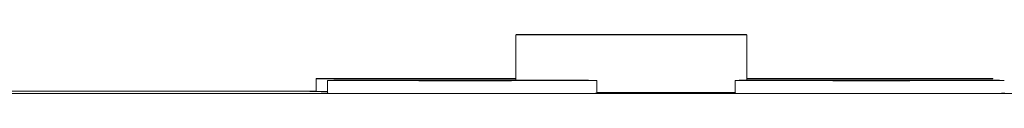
# Model space of a CAD drawing. Extents: x 0 to 59450, y 0 to 42050.
# Tile 301 of 304: x 51753.75 to 51830.56, y 38032.95 to 38037.56. Entities that reach past the tile are written whole.
import ezdxf

# ---------------------------------------------------------------- set-up
doc = ezdxf.new("R2010")
doc.units = 0
doc.header["$LTSCALE"] = 20
doc.header["$MEASUREMENT"] = 0
doc.layers.get('0').update_dxf_attribs({"linetype": 'CONTINUOUS'})

msp = doc.modelspace()

# ---------------------------------------------------------------- linework, layer by layer
at = {"color": 3, "linetype": 'Continuous', "lineweight": 13}
for p, q in [((51792.468, 38037.542), (51792.468, 38033.993)), ((51792.469, 38037.542), (51792.493, 38037.543)), ((51793.267, 38037.534), (51792.967, 38037.536)), ((51793.624, 38037.533), (51793.267, 38037.534)), ((51793.58, 38037.55), (51794.017, 38037.552)), ((51794.065, 38037.531), (51793.624, 38037.533)), ((51794.017, 38037.552), (51794.528, 38037.553)), ((51794.583, 38037.53), (51794.065, 38037.531)), ((51794.528, 38037.553), (51795.113, 38037.555)), ((51795.173, 38037.529), (51794.583, 38037.53)), ((51795.113, 38037.555), (51795.765, 38037.556)), ((51795.828, 38037.527), (51795.173, 38037.529)), ((51795.765, 38037.556), (51796.477, 38037.557)), ((51796.545, 38037.526), (51795.828, 38037.527)), ((51796.477, 38037.557), (51797.239, 38037.558)), ((51797.31, 38037.525), (51796.545, 38037.526)), ((51797.239, 38037.558), (51798.04, 38037.558)), ((51798.116, 38037.525), (51797.31, 38037.525)), ((51798.04, 38037.558), (51798.869, 38037.559)), ((51798.949, 38037.524), (51798.116, 38037.525)), ((51798.869, 38037.559), (51799.712, 38037.559)), ((51799.796, 38037.524), (51798.949, 38037.524)), ((51799.712, 38037.559), (51800.557, 38037.56)), ((51800.645, 38037.523), (51799.796, 38037.524)), ((51800.557, 38037.56), (51801.393, 38037.56)), ((51801.485, 38037.523), (51800.645, 38037.523)), ((51801.393, 38037.56), (51802.21, 38037.56)), ((51802.305, 38037.523), (51801.485, 38037.523)), ((51802.21, 38037.56), (51802.996, 38037.559)), ((51803.095, 38037.523), (51802.305, 38037.523)), ((51802.996, 38037.559), (51803.748, 38037.559)), ((51803.849, 38037.524), (51803.095, 38037.523)), ((51803.748, 38037.559), (51804.459, 38037.559)), ((51804.562, 38037.524), (51803.849, 38037.524)), ((51804.459, 38037.559), (51805.122, 38037.558)), ((51805.227, 38037.525), (51804.562, 38037.524)), ((51805.122, 38037.558), (51805.736, 38037.557)), ((51805.839, 38037.525), (51805.227, 38037.525)), ((51805.736, 38037.557), (51806.321, 38037.557)), ((51806.419, 38037.526), (51805.839, 38037.525)), ((51806.321, 38037.557), (51806.897, 38037.556)), ((51806.987, 38037.527), (51806.419, 38037.526)), ((51806.897, 38037.556), (51807.462, 38037.555)), ((51807.541, 38037.528), (51806.987, 38037.527)), ((51807.462, 38037.555), (51808.005, 38037.554)), ((51808.075, 38037.529), (51807.541, 38037.528)), ((51808.005, 38037.554), (51808.518, 38037.553)), ((51808.579, 38037.53), (51808.075, 38037.529)), ((51808.518, 38037.553), (51808.991, 38037.551)), ((51809.042, 38037.531), (51808.579, 38037.53)), ((51808.991, 38037.551), (51809.414, 38037.55)), ((51809.456, 38037.533), (51809.042, 38037.531)), ((51809.414, 38037.55), (51809.776, 38037.548)), ((51809.776, 38037.548), (51810.07, 38037.547)), ((51810.468, 38033.983), (51810.468, 38037.541)), ((51776.872, 38034.11), (51776.872, 38033.103)), ((51777.421, 38034.103), (51777.227, 38034.104)), ((51777.655, 38034.102), (51777.421, 38034.103)), ((51777.651, 38034.118), (51777.917, 38034.119)), ((51777.923, 38034.1), (51777.655, 38034.102)), ((51777.917, 38034.119), (51778.217, 38034.12)), ((51778.225, 38034.099), (51777.923, 38034.1)), ((51778.217, 38034.12), (51778.544, 38034.121)), ((51778.556, 38034.098), (51778.225, 38034.099)), ((51778.544, 38034.121), (51778.898, 38034.122)), ((51778.914, 38034.097), (51778.556, 38034.098)), ((51778.898, 38034.122), (51779.274, 38034.123)), ((51779.294, 38034.096), (51778.914, 38034.097)), ((51779.274, 38034.123), (51779.669, 38034.124)), ((51779.694, 38034.095), (51779.294, 38034.096)), ((51779.669, 38034.124), (51780.079, 38034.125)), ((51780.11, 38034.094), (51779.694, 38034.095)), ((51780.079, 38034.125), (51780.501, 38034.126)), ((51780.538, 38034.093), (51780.11, 38034.094)), ((51780.501, 38034.126), (51780.933, 38034.126)), ((51780.976, 38034.093), (51780.538, 38034.093)), ((51780.933, 38034.126), (51781.37, 38034.127)), ((51781.421, 38034.092), (51780.976, 38034.093)), ((51781.37, 38034.127), (51781.813, 38034.128)), ((51781.869, 38034.091), (51781.421, 38034.092)), ((51781.836, 38034.105), (51781.673, 38034.106)), ((51781.813, 38034.128), (51782.263, 38034.128)), ((51782.03, 38034.104), (51781.836, 38034.105)), ((51782.321, 38034.091), (51781.869, 38034.091)), ((51782.251, 38034.103), (51782.03, 38034.104)), ((51782.031, 38034.115), (51782.25, 38034.116)), ((51782.25, 38034.116), (51782.493, 38034.117)), ((51782.496, 38034.102), (51782.251, 38034.103)), ((51782.263, 38034.128), (51782.731, 38034.129)), ((51782.787, 38034.09), (51782.321, 38034.091)), ((51782.493, 38034.117), (51782.755, 38034.117)), ((51782.761, 38034.102), (51782.496, 38034.102)), ((51782.731, 38034.129), (51783.226, 38034.129)), ((51782.755, 38034.117), (51783.033, 38034.118)), ((51783.043, 38034.101), (51782.761, 38034.102)), ((51783.278, 38034.09), (51782.787, 38034.09)), ((51783.033, 38034.118), (51783.324, 38034.118)), ((51783.337, 38034.1), (51783.043, 38034.101)), ((51783.226, 38034.129), (51783.747, 38034.13)), ((51783.795, 38034.089), (51783.278, 38034.09)), ((51783.324, 38034.118), (51783.625, 38034.119)), ((51783.642, 38034.1), (51783.337, 38034.1)), ((51783.625, 38034.119), (51783.93, 38034.119)), ((51783.952, 38034.099), (51783.642, 38034.1)), ((51783.747, 38034.13), (51784.292, 38034.13)), ((51784.335, 38034.089), (51783.795, 38034.089)), ((51783.93, 38034.119), (51784.239, 38034.12)), ((51784.264, 38034.099), (51783.952, 38034.099)), ((51784.239, 38034.12), (51784.558, 38034.12)), ((51784.584, 38034.099), (51784.264, 38034.099)), ((51784.292, 38034.13), (51784.859, 38034.13)), ((51784.897, 38034.089), (51784.335, 38034.089)), ((51784.558, 38034.12), (51784.897, 38034.121)), ((51784.921, 38034.098), (51784.584, 38034.099)), ((51784.859, 38034.13), (51785.448, 38034.13)), ((51784.897, 38034.121), (51785.257, 38034.121)), ((51785.48, 38034.088), (51784.897, 38034.089)), ((51785.276, 38034.098), (51784.921, 38034.098)), ((51785.257, 38034.121), (51785.638, 38034.121)), ((51785.654, 38034.098), (51785.276, 38034.098)), ((51785.448, 38034.13), (51786.053, 38034.131)), ((51786.082, 38034.088), (51785.48, 38034.088)), ((51785.638, 38034.121), (51786.038, 38034.121)), ((51786.05, 38034.097), (51785.654, 38034.098)), ((51786.038, 38034.121), (51786.456, 38034.121)), ((51786.464, 38034.097), (51786.05, 38034.097)), ((51786.053, 38034.131), (51786.672, 38034.131)), ((51786.701, 38034.088), (51786.082, 38034.088)), ((51786.456, 38034.121), (51786.888, 38034.122)), ((51786.893, 38034.097), (51786.464, 38034.097)), ((51786.672, 38034.131), (51787.314, 38034.131)), ((51787.333, 38034.088), (51786.701, 38034.088)), ((51786.888, 38034.122), (51787.334, 38034.122)), ((51787.335, 38034.097), (51786.893, 38034.097)), ((51787.314, 38034.131), (51787.982, 38034.131)), ((51787.977, 38034.088), (51787.333, 38034.088)), ((51787.334, 38034.122), (51787.788, 38034.122)), ((51787.787, 38034.097), (51787.335, 38034.097)), ((51788.244, 38034.097), (51787.787, 38034.097)), ((51787.788, 38034.122), (51788.248, 38034.121)), ((51788.628, 38034.088), (51787.977, 38034.088)), ((51787.982, 38034.131), (51788.617, 38034.131)), ((51788.703, 38034.097), (51788.244, 38034.097)), ((51788.248, 38034.121), (51788.709, 38034.121)), ((51788.617, 38034.131), (51789.198, 38034.13)), ((51789.283, 38034.088), (51788.628, 38034.088)), ((51789.159, 38034.098), (51788.703, 38034.097)), ((51788.709, 38034.121), (51789.164, 38034.121)), ((51789.608, 38034.098), (51789.159, 38034.098)), ((51789.164, 38034.121), (51789.617, 38034.121)), ((51789.198, 38034.13), (51789.932, 38034.13)), ((51789.937, 38034.089), (51789.283, 38034.088)), ((51790.046, 38034.098), (51789.608, 38034.098)), ((51789.617, 38034.121), (51790.064, 38034.12)), ((51789.932, 38034.13), (51791.037, 38034.129)), ((51790.588, 38034.089), (51789.937, 38034.089)), ((51790.468, 38034.099), (51790.046, 38034.098)), ((51790.064, 38034.12), (51790.477, 38034.12)), ((51790.87, 38034.099), (51790.468, 38034.099)), ((51790.477, 38034.12), (51790.845, 38034.119)), ((51791.229, 38034.089), (51790.588, 38034.089)), ((51790.845, 38034.119), (51791.255, 38034.119)), ((51791.249, 38034.1), (51790.87, 38034.099)), ((51791.037, 38034.129), (51792.468, 38034.128)), ((51791.855, 38034.09), (51791.229, 38034.089)), ((51791.6, 38034.101), (51791.249, 38034.1)), ((51791.255, 38034.119), (51791.803, 38034.117)), ((51791.921, 38034.101), (51791.6, 38034.101)), ((51791.803, 38034.117), (51792.468, 38034.116)), ((51792.468, 38034.091), (51791.855, 38034.09)), ((51792.211, 38034.102), (51791.921, 38034.101)), ((51792.468, 38034.103), (51792.211, 38034.102)), ((51810.468, 38034.122), (51810.782, 38034.122)), ((51811.229, 38034.096), (51810.468, 38034.098)), ((51810.782, 38034.122), (51811.109, 38034.123)), ((51811.109, 38034.123), (51811.452, 38034.124)), ((51811.826, 38034.094), (51811.229, 38034.096)), ((51811.452, 38034.124), (51811.806, 38034.125)), ((51811.806, 38034.125), (51812.169, 38034.125)), ((51812.236, 38034.093), (51811.826, 38034.094)), ((51812.169, 38034.125), (51812.541, 38034.126)), ((51812.574, 38034.093), (51812.236, 38034.093)), ((51812.541, 38034.126), (51812.918, 38034.127)), ((51812.948, 38034.092), (51812.574, 38034.093)), ((51812.918, 38034.127), (51813.299, 38034.127)), ((51813.346, 38034.092), (51812.948, 38034.092)), ((51813.169, 38034.109), (51813.183, 38034.11)), ((51813.299, 38034.127), (51813.68, 38034.128)), ((51813.737, 38034.091), (51813.346, 38034.092)), ((51813.546, 38034.105), (51813.414, 38034.106)), ((51813.693, 38034.104), (51813.546, 38034.105)), ((51813.661, 38034.114), (51813.828, 38034.115)), ((51813.68, 38034.128), (51814.071, 38034.128)), ((51813.865, 38034.104), (51813.693, 38034.104)), ((51814.129, 38034.091), (51813.737, 38034.091)), ((51813.828, 38034.115), (51814.016, 38034.116)), ((51814.058, 38034.103), (51813.865, 38034.104)), ((51814.016, 38034.116), (51814.221, 38034.116)), ((51814.268, 38034.102), (51814.058, 38034.103)), ((51814.071, 38034.128), (51814.478, 38034.129)), ((51814.535, 38034.09), (51814.129, 38034.091)), ((51814.221, 38034.116), (51814.44, 38034.117)), ((51814.493, 38034.102), (51814.268, 38034.102)), ((51814.44, 38034.117), (51814.673, 38034.117)), ((51814.478, 38034.129), (51814.903, 38034.129)), ((51814.73, 38034.101), (51814.493, 38034.102)), ((51814.958, 38034.09), (51814.535, 38034.09)), ((51814.673, 38034.117), (51814.917, 38034.118)), ((51814.979, 38034.101), (51814.73, 38034.101)), ((51814.903, 38034.129), (51815.348, 38034.129)), ((51814.917, 38034.118), (51815.169, 38034.119)), ((51815.401, 38034.09), (51814.958, 38034.09)), ((51815.235, 38034.1), (51814.979, 38034.101)), ((51815.169, 38034.119), (51815.427, 38034.119)), ((51815.498, 38034.1), (51815.235, 38034.1)), ((51815.348, 38034.129), (51815.811, 38034.13)), ((51815.862, 38034.089), (51815.401, 38034.09)), ((51815.427, 38034.119), (51815.69, 38034.119)), ((51815.765, 38034.099), (51815.498, 38034.1)), ((51815.69, 38034.119), (51815.956, 38034.12)), ((51816.035, 38034.099), (51815.765, 38034.099)), ((51815.811, 38034.13), (51816.291, 38034.13)), ((51816.34, 38034.089), (51815.862, 38034.089)), ((51815.956, 38034.12), (51816.227, 38034.12)), ((51816.307, 38034.099), (51816.035, 38034.099)), ((51816.227, 38034.12), (51816.507, 38034.12)), ((51816.291, 38034.13), (51816.787, 38034.13)), ((51816.589, 38034.098), (51816.307, 38034.099)), ((51816.835, 38034.089), (51816.34, 38034.089)), ((51816.507, 38034.12), (51816.805, 38034.121)), ((51816.887, 38034.098), (51816.589, 38034.098)), ((51816.787, 38034.13), (51817.3, 38034.13)), ((51816.805, 38034.121), (51817.12, 38034.121)), ((51817.345, 38034.088), (51816.835, 38034.089)), ((51817.201, 38034.098), (51816.887, 38034.098)), ((51817.12, 38034.121), (51817.449, 38034.121)), ((51817.529, 38034.098), (51817.201, 38034.098)), ((51817.3, 38034.13), (51817.826, 38034.131)), ((51817.869, 38034.088), (51817.345, 38034.088)), ((51817.449, 38034.121), (51817.792, 38034.121)), ((51817.871, 38034.097), (51817.529, 38034.098)), ((51817.792, 38034.121), (51818.149, 38034.121)), ((51817.826, 38034.131), (51818.364, 38034.131)), ((51818.407, 38034.088), (51817.869, 38034.088)), ((51818.227, 38034.097), (51817.871, 38034.097)), ((51818.149, 38034.121), (51818.517, 38034.121)), ((51818.593, 38034.097), (51818.227, 38034.097)), ((51818.364, 38034.131), (51818.914, 38034.131)), ((51818.955, 38034.088), (51818.407, 38034.088)), ((51818.517, 38034.121), (51818.895, 38034.121)), ((51818.969, 38034.097), (51818.593, 38034.097)), ((51818.895, 38034.121), (51819.281, 38034.121)), ((51818.914, 38034.131), (51819.472, 38034.131)), ((51819.512, 38034.088), (51818.955, 38034.088)), ((51819.354, 38034.097), (51818.969, 38034.097)), ((51819.281, 38034.121), (51819.673, 38034.121)), ((51819.743, 38034.097), (51819.354, 38034.097)), ((51819.472, 38034.131), (51820.036, 38034.131)), ((51820.075, 38034.088), (51819.512, 38034.088)), ((51819.673, 38034.121), (51820.068, 38034.121)), ((51820.137, 38034.097), (51819.743, 38034.097)), ((51820.036, 38034.131), (51820.605, 38034.131)), ((51820.068, 38034.121), (51820.465, 38034.121)), ((51820.643, 38034.088), (51820.075, 38034.088)), ((51820.53, 38034.097), (51820.137, 38034.097)), ((51820.465, 38034.121), (51820.859, 38034.121)), ((51820.922, 38034.098), (51820.53, 38034.097)), ((51820.605, 38034.131), (51821.175, 38034.13)), ((51821.213, 38034.088), (51820.643, 38034.088)), ((51820.859, 38034.121), (51821.248, 38034.121)), ((51821.309, 38034.098), (51820.922, 38034.098)), ((51821.175, 38034.13), (51821.745, 38034.13)), ((51821.782, 38034.089), (51821.213, 38034.088)), ((51821.248, 38034.121), (51821.63, 38034.12)), ((51821.688, 38034.098), (51821.309, 38034.098)), ((51821.63, 38034.12), (51822.001, 38034.12)), ((51822.056, 38034.098), (51821.688, 38034.098)), ((51821.745, 38034.13), (51822.31, 38034.13)), ((51822.347, 38034.089), (51821.782, 38034.089)), ((51822.001, 38034.12), (51822.359, 38034.119)), ((51822.412, 38034.099), (51822.056, 38034.098)), ((51822.31, 38034.13), (51822.869, 38034.129)), ((51822.906, 38034.089), (51822.347, 38034.089)), ((51822.359, 38034.119), (51822.701, 38034.119)), ((51822.751, 38034.099), (51822.412, 38034.099)), ((51822.701, 38034.119), (51823.026, 38034.118)), ((51823.073, 38034.1), (51822.751, 38034.099)), ((51822.869, 38034.129), (51823.418, 38034.129)), ((51823.456, 38034.09), (51822.906, 38034.089)), ((51823.026, 38034.118), (51823.329, 38034.118)), ((51823.374, 38034.1), (51823.073, 38034.1)), ((51823.329, 38034.118), (51823.612, 38034.117)), ((51823.654, 38034.101), (51823.374, 38034.1)), ((51823.418, 38034.129), (51823.955, 38034.128)), ((51823.994, 38034.09), (51823.456, 38034.09)), ((51823.612, 38034.117), (51823.871, 38034.116)), ((51823.91, 38034.101), (51823.654, 38034.101)), ((51823.871, 38034.116), (51824.107, 38034.116)), ((51824.143, 38034.102), (51823.91, 38034.101)), ((51823.955, 38034.128), (51824.477, 38034.128)), ((51824.517, 38034.091), (51823.994, 38034.09)), ((51824.107, 38034.116), (51824.317, 38034.115)), ((51824.35, 38034.103), (51824.143, 38034.102)), ((51824.317, 38034.115), (51824.504, 38034.114)), ((51824.533, 38034.103), (51824.35, 38034.103)), ((51824.477, 38034.128), (51824.982, 38034.127)), ((51824.504, 38034.114), (51824.666, 38034.114)), ((51825.022, 38034.092), (51824.517, 38034.091)), ((51824.691, 38034.104), (51824.533, 38034.103)), ((51824.666, 38034.114), (51824.802, 38034.113)), ((51824.802, 38034.113), (51824.913, 38034.112)), ((51824.982, 38034.127), (51825.468, 38034.126)), ((51825.509, 38034.092), (51825.022, 38034.092)), ((51825.168, 38034.109), (51825.16, 38034.108)), ((51825.468, 38034.126), (51825.931, 38034.126)), ((51825.973, 38034.093), (51825.509, 38034.092)), ((51825.931, 38034.126), (51826.371, 38034.125)), ((51826.413, 38034.094), (51825.973, 38034.093)), ((51826.371, 38034.125), (51826.785, 38034.124)), ((51826.827, 38034.095), (51826.413, 38034.094)), ((51826.785, 38034.124), (51827.172, 38034.123)), ((51827.215, 38034.096), (51826.827, 38034.095)), ((51827.172, 38034.123), (51827.531, 38034.122)), ((51827.574, 38034.097), (51827.215, 38034.096)), ((51827.531, 38034.122), (51827.863, 38034.121)), ((51827.905, 38034.098), (51827.574, 38034.097)), ((51827.863, 38034.121), (51828.164, 38034.12)), ((51828.205, 38034.099), (51827.905, 38034.098)), ((51828.164, 38034.12), (51828.437, 38034.119)), ((51828.477, 38034.1), (51828.205, 38034.099)), ((51828.437, 38034.119), (51828.68, 38034.118)), ((51828.718, 38034.101), (51828.477, 38034.1)), ((51828.68, 38034.118), (51828.895, 38034.117)), ((51828.93, 38034.102), (51828.718, 38034.101)), ((51828.895, 38034.117), (51829.081, 38034.116)), ((51829.113, 38034.103), (51828.93, 38034.102)), ((51829.081, 38034.116), (51829.239, 38034.116)), ((51829.239, 38034.116), (51829.367, 38034.115)), ((51829.669, 38034.11), (51829.659, 38034.109)), ((51777.767, 38033.973), (51777.793, 38033.975)), ((51777.767, 38033.974), (51777.767, 38032.967)), ((51778.434, 38033.966), (51778.201, 38033.968)), ((51778.693, 38033.965), (51778.434, 38033.966)), ((51778.628, 38033.982), (51778.922, 38033.983)), ((51778.997, 38033.964), (51778.693, 38033.965)), ((51778.922, 38033.983), (51779.249, 38033.985)), ((51779.338, 38033.962), (51778.997, 38033.964)), ((51779.249, 38033.985), (51779.608, 38033.986)), ((51779.709, 38033.961), (51779.338, 38033.962)), ((51779.608, 38033.986), (51779.992, 38033.987)), ((51780.105, 38033.96), (51779.709, 38033.961)), ((51779.992, 38033.987), (51780.4, 38033.988)), ((51780.524, 38033.959), (51780.105, 38033.96)), ((51780.4, 38033.988), (51780.826, 38033.989)), ((51780.962, 38033.958), (51780.524, 38033.959)), ((51780.826, 38033.989), (51781.267, 38033.99)), ((51781.414, 38033.958), (51780.962, 38033.958)), ((51781.267, 38033.99), (51781.72, 38033.99)), ((51781.877, 38033.957), (51781.414, 38033.958)), ((51781.72, 38033.99), (51782.179, 38033.991)), ((51782.347, 38033.956), (51781.877, 38033.957)), ((51782.179, 38033.991), (51782.645, 38033.992)), ((51782.268, 38033.974), (51782.283, 38033.975)), ((51782.822, 38033.955), (51782.347, 38033.956)), ((51782.645, 38033.97), (51782.513, 38033.971)), ((51782.645, 38033.992), (51783.118, 38033.992)), ((51782.792, 38033.969), (51782.645, 38033.97)), ((51782.759, 38033.979), (51782.927, 38033.98)), ((51782.963, 38033.968), (51782.792, 38033.969)), ((51783.302, 38033.955), (51782.822, 38033.955)), ((51782.927, 38033.98), (51783.114, 38033.98)), ((51783.157, 38033.968), (51782.963, 38033.968)), ((51783.114, 38033.98), (51783.319, 38033.981)), ((51783.118, 38033.992), (51783.609, 38033.993)), ((51783.367, 38033.967), (51783.157, 38033.968)), ((51783.799, 38033.954), (51783.302, 38033.955)), ((51783.319, 38033.981), (51783.539, 38033.981)), ((51783.591, 38033.966), (51783.367, 38033.967)), ((51783.539, 38033.981), (51783.772, 38033.982)), ((51783.829, 38033.966), (51783.591, 38033.966)), ((51783.609, 38033.993), (51784.131, 38033.993)), ((51783.772, 38033.982), (51784.015, 38033.982)), ((51784.326, 38033.954), (51783.799, 38033.954)), ((51784.077, 38033.965), (51783.829, 38033.966)), ((51784.015, 38033.982), (51784.267, 38033.983)), ((51784.334, 38033.965), (51784.077, 38033.965)), ((51784.131, 38033.993), (51784.681, 38033.994)), ((51784.267, 38033.983), (51784.526, 38033.983)), ((51784.881, 38033.953), (51784.326, 38033.954)), ((51784.596, 38033.964), (51784.334, 38033.965)), ((51784.526, 38033.983), (51784.788, 38033.984)), ((51784.864, 38033.964), (51784.596, 38033.964)), ((51784.681, 38033.994), (51785.257, 38033.994)), ((51784.788, 38033.984), (51785.054, 38033.984)), ((51785.133, 38033.963), (51784.864, 38033.964)), ((51785.462, 38033.953), (51784.881, 38033.953)), ((51785.054, 38033.984), (51785.325, 38033.984)), ((51785.406, 38033.963), (51785.133, 38033.963)), ((51785.257, 38033.994), (51785.858, 38033.994)), ((51785.325, 38033.984), (51785.605, 38033.985)), ((51785.687, 38033.963), (51785.406, 38033.963)), ((51786.066, 38033.953), (51785.462, 38033.953)), ((51785.605, 38033.985), (51785.904, 38033.985)), ((51785.985, 38033.962), (51785.687, 38033.963)), ((51785.858, 38033.994), (51786.482, 38033.995)), ((51785.904, 38033.985), (51786.218, 38033.985)), ((51786.299, 38033.962), (51785.985, 38033.962)), ((51786.693, 38033.952), (51786.066, 38033.953)), ((51786.218, 38033.985), (51786.547, 38033.985)), ((51786.628, 38033.962), (51786.299, 38033.962)), ((51786.482, 38033.995), (51787.126, 38033.995)), ((51786.547, 38033.985), (51786.89, 38033.986)), ((51786.97, 38033.962), (51786.628, 38033.962)), ((51787.34, 38033.952), (51786.693, 38033.952)), ((51786.89, 38033.986), (51787.247, 38033.986)), ((51787.325, 38033.962), (51786.97, 38033.962)), ((51787.126, 38033.995), (51787.788, 38033.995)), ((51787.247, 38033.986), (51787.615, 38033.986)), ((51787.691, 38033.962), (51787.325, 38033.962)), ((51788.004, 38033.952), (51787.34, 38033.952)), ((51787.615, 38033.986), (51787.993, 38033.986)), ((51788.068, 38033.961), (51787.691, 38033.962)), ((51787.788, 38033.995), (51788.463, 38033.995)), ((51787.993, 38033.986), (51788.379, 38033.986)), ((51788.681, 38033.952), (51788.004, 38033.952)), ((51788.452, 38033.961), (51788.068, 38033.961)), ((51788.379, 38033.986), (51788.771, 38033.986)), ((51788.842, 38033.962), (51788.452, 38033.961)), ((51788.463, 38033.995), (51789.149, 38033.995)), ((51789.368, 38033.952), (51788.681, 38033.952)), ((51788.771, 38033.986), (51789.167, 38033.986)), ((51789.235, 38033.962), (51788.842, 38033.962)), ((51789.149, 38033.995), (51789.841, 38033.995)), ((51789.167, 38033.986), (51789.563, 38033.986)), ((51789.629, 38033.962), (51789.235, 38033.962)), ((51790.06, 38033.952), (51789.368, 38033.952)), ((51789.563, 38033.986), (51789.957, 38033.985)), ((51790.021, 38033.962), (51789.629, 38033.962)), ((51789.841, 38033.995), (51790.535, 38033.994)), ((51789.957, 38033.985), (51790.347, 38033.985)), ((51790.407, 38033.962), (51790.021, 38033.962)), ((51790.753, 38033.953), (51790.06, 38033.952)), ((51790.347, 38033.985), (51790.729, 38033.985)), ((51790.787, 38033.963), (51790.407, 38033.962)), ((51790.535, 38033.994), (51791.225, 38033.994)), ((51790.729, 38033.985), (51791.1, 38033.985)), ((51791.441, 38033.953), (51790.753, 38033.953)), ((51791.155, 38033.963), (51790.787, 38033.963)), ((51791.1, 38033.985), (51791.458, 38033.984)), ((51791.511, 38033.964), (51791.155, 38033.963)), ((51791.225, 38033.994), (51791.906, 38033.993)), ((51792.12, 38033.953), (51791.441, 38033.953)), ((51791.458, 38033.984), (51791.8, 38033.984)), ((51791.85, 38033.964), (51791.511, 38033.964)), ((51791.8, 38033.984), (51792.124, 38033.983)), ((51792.172, 38033.965), (51791.85, 38033.964)), ((51791.906, 38033.993), (51792.574, 38033.993)), ((51792.784, 38033.954), (51792.12, 38033.953)), ((51792.124, 38033.983), (51792.428, 38033.983)), ((51792.473, 38033.965), (51792.172, 38033.965)), ((51792.428, 38033.983), (51792.711, 38033.982)), ((51792.753, 38033.966), (51792.473, 38033.965)), ((51792.574, 38033.993), (51793.224, 38033.992)), ((51792.711, 38033.982), (51792.97, 38033.981)), ((51793.009, 38033.966), (51792.753, 38033.966)), ((51793.429, 38033.955), (51792.784, 38033.954)), ((51792.97, 38033.981), (51793.206, 38033.981)), ((51793.242, 38033.967), (51793.009, 38033.966)), ((51793.206, 38033.981), (51793.416, 38033.98)), ((51793.224, 38033.992), (51793.85, 38033.991)), ((51793.449, 38033.968), (51793.242, 38033.967)), ((51793.416, 38033.98), (51793.603, 38033.98)), ((51794.049, 38033.955), (51793.429, 38033.955)), ((51793.632, 38033.969), (51793.449, 38033.968)), ((51793.603, 38033.98), (51793.765, 38033.979)), ((51793.79, 38033.969), (51793.632, 38033.969)), ((51793.765, 38033.979), (51793.901, 38033.978)), ((51793.85, 38033.991), (51794.449, 38033.99)), ((51793.901, 38033.978), (51794.012, 38033.978)), ((51794.641, 38033.956), (51794.049, 38033.955)), ((51794.268, 38033.974), (51794.26, 38033.974)), ((51794.449, 38033.99), (51795.016, 38033.99)), ((51795.2, 38033.957), (51794.641, 38033.956)), ((51795.016, 38033.99), (51795.548, 38033.989)), ((51795.723, 38033.958), (51795.2, 38033.957)), ((51795.548, 38033.989), (51796.043, 38033.987)), ((51796.208, 38033.959), (51795.723, 38033.958)), ((51796.043, 38033.987), (51796.496, 38033.986)), ((51796.65, 38033.96), (51796.208, 38033.959)), ((51796.496, 38033.986), (51796.908, 38033.985)), ((51797.051, 38033.961), (51796.65, 38033.96)), ((51796.908, 38033.985), (51797.276, 38033.984)), ((51797.407, 38033.962), (51797.051, 38033.961)), ((51797.276, 38033.984), (51797.603, 38033.983)), ((51797.72, 38033.964), (51797.407, 38033.962)), ((51797.603, 38033.983), (51797.886, 38033.981)), ((51797.988, 38033.965), (51797.72, 38033.964)), ((51797.886, 38033.981), (51798.126, 38033.98)), ((51798.126, 38033.98), (51798.319, 38033.979)), ((51798.759, 38033.972), (51798.721, 38033.971)), ((51798.766, 38033.973), (51798.759, 38033.972)), ((51798.767, 38032.967), (51798.767, 38033.973)), ((51809.564, 38033.975), (51809.59, 38033.976)), ((51809.564, 38033.974), (51809.564, 38032.967)), ((51810.188, 38033.967), (51809.964, 38033.969)), ((51810.443, 38033.966), (51810.188, 38033.967)), ((51810.425, 38033.983), (51810.719, 38033.984)), ((51810.741, 38033.964), (51810.443, 38033.966)), ((51810.719, 38033.984), (51811.046, 38033.985)), ((51811.078, 38033.963), (51810.741, 38033.964)), ((51811.046, 38033.985), (51811.405, 38033.986)), ((51811.446, 38033.962), (51811.078, 38033.963)), ((51811.405, 38033.986), (51811.789, 38033.987)), ((51811.839, 38033.961), (51811.446, 38033.962)), ((51811.789, 38033.987), (51812.197, 38033.988)), ((51812.257, 38033.96), (51811.839, 38033.961)), ((51812.197, 38033.988), (51812.623, 38033.989)), ((51812.694, 38033.959), (51812.257, 38033.96)), ((51812.623, 38033.989), (51813.065, 38033.99)), ((51813.146, 38033.958), (51812.694, 38033.959)), ((51813.065, 38033.99), (51813.517, 38033.99)), ((51813.609, 38033.957), (51813.146, 38033.958)), ((51813.517, 38033.99), (51813.977, 38033.991)), ((51814.081, 38033.956), (51813.609, 38033.957)), ((51813.977, 38033.991), (51814.442, 38033.992)), ((51814.557, 38033.956), (51814.081, 38033.956)), ((51814.526, 38033.969), (51814.33, 38033.97)), ((51814.442, 38033.992), (51814.915, 38033.992)), ((51814.767, 38033.968), (51814.526, 38033.969)), ((51815.037, 38033.955), (51814.557, 38033.956)), ((51814.739, 38033.979), (51815.015, 38033.98)), ((51815.049, 38033.967), (51814.767, 38033.968)), ((51814.915, 38033.992), (51815.406, 38033.993)), ((51815.015, 38033.98), (51815.324, 38033.981)), ((51815.533, 38033.954), (51815.037, 38033.955)), ((51815.364, 38033.966), (51815.049, 38033.967)), ((51815.324, 38033.981), (51815.66, 38033.982)), ((51815.707, 38033.965), (51815.364, 38033.966)), ((51815.406, 38033.993), (51815.928, 38033.993)), ((51816.059, 38033.954), (51815.533, 38033.954)), ((51815.66, 38033.982), (51816.016, 38033.983)), ((51816.069, 38033.965), (51815.707, 38033.965)), ((51815.928, 38033.993), (51816.478, 38033.994)), ((51816.016, 38033.983), (51816.385, 38033.983)), ((51816.612, 38033.954), (51816.059, 38033.954)), ((51816.445, 38033.964), (51816.069, 38033.965)), ((51816.385, 38033.983), (51816.764, 38033.984)), ((51816.829, 38033.963), (51816.445, 38033.964)), ((51816.478, 38033.994), (51817.054, 38033.994)), ((51817.192, 38033.953), (51816.612, 38033.954)), ((51816.764, 38033.984), (51817.151, 38033.984)), ((51817.219, 38033.963), (51816.829, 38033.963)), ((51817.054, 38033.994), (51817.655, 38033.994)), ((51817.151, 38033.984), (51817.559, 38033.985)), ((51817.796, 38033.953), (51817.192, 38033.953)), ((51817.628, 38033.962), (51817.219, 38033.963)), ((51817.559, 38033.985), (51818.002, 38033.985)), ((51818.071, 38033.962), (51817.628, 38033.962)), ((51817.655, 38033.994), (51818.279, 38033.995)), ((51818.424, 38033.953), (51817.796, 38033.953)), ((51818.002, 38033.985), (51818.477, 38033.985)), ((51818.544, 38033.962), (51818.071, 38033.962)), ((51818.279, 38033.995), (51818.923, 38033.995)), ((51819.071, 38033.952), (51818.424, 38033.953)), ((51818.477, 38033.985), (51818.98, 38033.986)), ((51819.046, 38033.962), (51818.544, 38033.962)), ((51818.923, 38033.995), (51819.585, 38033.995)), ((51818.98, 38033.986), (51819.507, 38033.986)), ((51819.57, 38033.961), (51819.046, 38033.962)), ((51819.736, 38033.952), (51819.071, 38033.952)), ((51819.507, 38033.986), (51820.053, 38033.986)), ((51820.114, 38033.961), (51819.57, 38033.961)), ((51819.585, 38033.995), (51820.26, 38033.995)), ((51820.415, 38033.952), (51819.736, 38033.952)), ((51820.053, 38033.986), (51820.613, 38033.986)), ((51820.672, 38033.961), (51820.114, 38033.961)), ((51820.26, 38033.995), (51820.947, 38033.995)), ((51821.104, 38033.952), (51820.415, 38033.952)), ((51820.613, 38033.986), (51821.179, 38033.986)), ((51821.235, 38033.962), (51820.672, 38033.961)), ((51820.947, 38033.995), (51821.639, 38033.995)), ((51821.798, 38033.953), (51821.104, 38033.952)), ((51821.179, 38033.986), (51821.744, 38033.985)), ((51821.797, 38033.962), (51821.235, 38033.962)), ((51821.639, 38033.995), (51822.332, 38033.995)), ((51821.744, 38033.985), (51822.299, 38033.985)), ((51822.35, 38033.962), (51821.797, 38033.962)), ((51822.494, 38033.953), (51821.798, 38033.953)), ((51822.299, 38033.985), (51822.836, 38033.984)), ((51822.332, 38033.995), (51823.022, 38033.994)), ((51822.884, 38033.963), (51822.35, 38033.962)), ((51823.185, 38033.953), (51822.494, 38033.953)), ((51822.836, 38033.984), (51823.347, 38033.984)), ((51823.392, 38033.963), (51822.884, 38033.963)), ((51823.022, 38033.994), (51823.703, 38033.994)), ((51823.867, 38033.954), (51823.185, 38033.953)), ((51823.347, 38033.984), (51823.825, 38033.983)), ((51823.867, 38033.964), (51823.392, 38033.963)), ((51823.703, 38033.994), (51824.371, 38033.993)), ((51823.825, 38033.983), (51824.261, 38033.982)), ((51824.301, 38033.965), (51823.867, 38033.964)), ((51824.535, 38033.954), (51823.867, 38033.954)), ((51824.261, 38033.982), (51824.655, 38033.981)), ((51824.692, 38033.966), (51824.301, 38033.965)), ((51824.371, 38033.993), (51825.021, 38033.993)), ((51825.184, 38033.955), (51824.535, 38033.954)), ((51824.655, 38033.981), (51825.001, 38033.98)), ((51825.032, 38033.967), (51824.692, 38033.966)), ((51825.001, 38033.98), (51825.294, 38033.979)), ((51825.021, 38033.993), (51825.647, 38033.992)), ((51825.324, 38033.968), (51825.032, 38033.967)), ((51825.809, 38033.956), (51825.184, 38033.955)), ((51825.294, 38033.979), (51825.532, 38033.979)), ((51825.532, 38033.979), (51825.732, 38033.977)), ((51825.647, 38033.992), (51826.246, 38033.991)), ((51826.404, 38033.957), (51825.809, 38033.956)), ((51826.065, 38033.974), (51826.048, 38033.973)), ((51826.246, 38033.991), (51826.813, 38033.99)), ((51826.968, 38033.958), (51826.404, 38033.957)), ((51826.813, 38033.99), (51827.345, 38033.989)), ((51827.495, 38033.959), (51826.968, 38033.958)), ((51827.345, 38033.989), (51827.84, 38033.988)), ((51827.983, 38033.96), (51827.495, 38033.959)), ((51827.84, 38033.988), (51828.293, 38033.987)), ((51828.429, 38033.961), (51827.983, 38033.96)), ((51828.293, 38033.987), (51828.705, 38033.986)), ((51828.833, 38033.962), (51828.429, 38033.961)), ((51828.705, 38033.986), (51829.074, 38033.985)), ((51829.192, 38033.964), (51828.833, 38033.962)), ((51829.074, 38033.985), (51829.4, 38033.984)), ((51829.508, 38033.965), (51829.192, 38033.964)), ((51829.4, 38033.984), (51829.683, 38033.983)), ((51829.778, 38033.966), (51829.508, 38033.965)), ((51829.683, 38033.983), (51829.923, 38033.982)), ((51829.923, 38033.982), (51830.116, 38033.981)), ((51830.556, 38033.974), (51830.517, 38033.972)), ((51830.563, 38033.975), (51830.556, 38033.974)), ((51668.113, 38033.135), (51776.872, 38033.135)), ((51844.332, 38032.948), (51669.348, 38032.948)), ((51776.431, 38033.107), (51776.415, 38033.107)), ((51776.497, 38033.106), (51776.472, 38033.106)), ((51776.524, 38033.106), (51776.497, 38033.106)), ((51776.523, 38033.113), (51776.543, 38033.113)), ((51776.555, 38033.105), (51776.524, 38033.106)), ((51776.543, 38033.113), (51776.563, 38033.114)), ((51776.589, 38033.105), (51776.555, 38033.105)), ((51776.563, 38033.114), (51776.585, 38033.114)), ((51776.585, 38033.114), (51776.607, 38033.114)), ((51776.626, 38033.105), (51776.589, 38033.105)), ((51776.607, 38033.114), (51776.632, 38033.114)), ((51776.666, 38033.104), (51776.626, 38033.105)), ((51776.632, 38033.114), (51776.658, 38033.115)), ((51776.658, 38033.115), (51776.684, 38033.115)), ((51776.709, 38033.104), (51776.666, 38033.104)), ((51776.684, 38033.115), (51776.707, 38033.115)), ((51776.707, 38033.115), (51776.741, 38033.115)), ((51776.755, 38033.104), (51776.709, 38033.104)), ((51776.741, 38033.115), (51776.797, 38033.116)), ((51776.805, 38033.103), (51776.755, 38033.104)), ((51776.797, 38033.116), (51776.872, 38033.116)), ((51776.858, 38033.103), (51776.805, 38033.103)), ((51776.914, 38033.103), (51776.858, 38033.103)), ((51776.974, 38033.102), (51776.914, 38033.103)), ((51777.037, 38033.102), (51776.974, 38033.102)), ((51777.104, 38033.102), (51777.037, 38033.102)), ((51777.174, 38033.101), (51777.104, 38033.102)), ((51777.248, 38033.101), (51777.174, 38033.101)), ((51777.326, 38033.1), (51777.248, 38033.101)), ((51777.268, 38032.974), (51777.269, 38032.974)), ((51777.407, 38033.1), (51777.326, 38033.1)), ((51777.389, 38032.977), (51777.407, 38032.977)), ((51777.491, 38033.1), (51777.407, 38033.1)), ((51777.407, 38032.977), (51777.427, 38032.978)), ((51777.427, 38032.978), (51777.447, 38032.978)), ((51777.447, 38032.978), (51777.469, 38032.978)), ((51777.469, 38032.978), (51777.492, 38032.978)), ((51777.58, 38033.099), (51777.491, 38033.1)), ((51777.492, 38032.978), (51777.517, 38032.979)), ((51777.517, 38032.979), (51777.545, 38032.979)), ((51777.545, 38032.979), (51777.571, 38032.979)), ((51777.571, 38032.979), (51777.596, 38032.979)), ((51777.672, 38033.099), (51777.58, 38033.099)), ((51777.596, 38032.979), (51777.631, 38032.98)), ((51777.631, 38032.98), (51777.689, 38032.98)), ((51777.767, 38033.099), (51777.672, 38033.099)), ((51777.689, 38032.98), (51777.767, 38032.981)), ((51778.067, 38032.965), (51777.824, 38032.967)), ((51778.368, 38032.964), (51778.067, 38032.965)), ((51778.723, 38032.963), (51778.368, 38032.964)), ((51779.133, 38032.961), (51778.723, 38032.963)), ((51779.593, 38032.96), (51779.133, 38032.961)), ((51780.108, 38032.959), (51779.593, 38032.96)), ((51780.671, 38032.958), (51780.108, 38032.959)), ((51781.283, 38032.956), (51780.671, 38032.958)), ((51781.936, 38032.955), (51781.283, 38032.956)), ((51782.629, 38032.954), (51781.936, 38032.955)), ((51783.353, 38032.954), (51782.629, 38032.954)), ((51784.104, 38032.953), (51783.353, 38032.954)), ((51784.874, 38032.952), (51784.104, 38032.953)), ((51785.658, 38032.952), (51784.874, 38032.952)), ((51786.448, 38032.952), (51785.658, 38032.952)), ((51787.237, 38032.951), (51786.448, 38032.952)), ((51788.021, 38032.951), (51787.237, 38032.951)), ((51788.791, 38032.951), (51788.021, 38032.951)), ((51789.544, 38032.951), (51788.791, 38032.951)), ((51790.275, 38032.952), (51789.544, 38032.951)), ((51790.98, 38032.952), (51790.275, 38032.952)), ((51791.655, 38032.952), (51790.98, 38032.952)), ((51792.3, 38032.953), (51791.655, 38032.952)), ((51792.91, 38032.953), (51792.3, 38032.953)), ((51793.486, 38032.954), (51792.91, 38032.953)), ((51794.031, 38032.954), (51793.486, 38032.954)), ((51794.559, 38032.955), (51794.031, 38032.954)), ((51795.084, 38032.956), (51794.559, 38032.955)), ((51795.601, 38032.957), (51795.084, 38032.956)), ((51796.104, 38032.958), (51795.601, 38032.957)), ((51796.587, 38032.959), (51796.104, 38032.958)), ((51797.046, 38032.96), (51796.587, 38032.959)), ((51797.476, 38032.961), (51797.046, 38032.96)), ((51797.871, 38032.962), (51797.476, 38032.961)), ((51798.226, 38032.964), (51797.871, 38032.962)), ((51798.767, 38033.024), (51799.045, 38033.024)), ((51798.767, 38032.98), (51798.981, 38032.978)), ((51799.045, 38033.024), (51799.324, 38033.024)), ((51799.324, 38033.024), (51799.604, 38033.024)), ((51799.604, 38033.024), (51799.885, 38033.023)), ((51799.885, 38033.023), (51800.165, 38033.023)), ((51800.165, 38033.023), (51800.446, 38033.023)), ((51800.446, 38033.023), (51800.725, 38033.023)), ((51800.725, 38033.023), (51801.004, 38033.023)), ((51801.004, 38033.023), (51801.281, 38033.023)), ((51801.281, 38033.023), (51801.556, 38033.023)), ((51801.556, 38033.023), (51801.828, 38033.023)), ((51801.828, 38033.023), (51802.098, 38033.023)), ((51802.098, 38033.023), (51802.365, 38033.023)), ((51802.365, 38033.023), (51802.629, 38033.023)), ((51802.629, 38033.023), (51802.89, 38033.023)), ((51802.89, 38033.023), (51803.146, 38033.023)), ((51803.146, 38033.023), (51803.398, 38033.024)), ((51803.398, 38033.024), (51803.647, 38033.024)), ((51803.647, 38033.024), (51803.89, 38033.024)), ((51803.89, 38033.024), (51804.129, 38033.024)), ((51804.129, 38033.024), (51804.363, 38033.024)), ((51804.363, 38033.024), (51804.593, 38033.024)), ((51804.593, 38033.024), (51804.817, 38033.024)), ((51804.817, 38033.024), (51805.036, 38033.025)), ((51805.036, 38033.025), (51805.25, 38033.025)), ((51805.25, 38033.025), (51805.458, 38033.025)), ((51805.458, 38033.025), (51805.661, 38033.025)), ((51805.661, 38033.025), (51805.859, 38033.025)), ((51805.859, 38033.025), (51806.051, 38033.026)), ((51806.051, 38033.026), (51806.24, 38033.026)), ((51806.24, 38033.026), (51806.429, 38033.026)), ((51806.429, 38033.026), (51806.617, 38033.026)), ((51806.617, 38033.026), (51806.804, 38033.027)), ((51806.804, 38033.027), (51806.99, 38033.027)), ((51806.99, 38033.027), (51807.175, 38033.027)), ((51807.175, 38033.027), (51807.359, 38033.027)), ((51807.359, 38033.027), (51807.54, 38033.028)), ((51807.54, 38033.028), (51807.719, 38033.028)), ((51807.719, 38033.028), (51807.895, 38033.028)), ((51807.895, 38033.028), (51808.069, 38033.029)), ((51808.069, 38033.029), (51808.238, 38033.029)), ((51808.238, 38033.029), (51808.405, 38033.03)), ((51808.405, 38033.03), (51808.572, 38033.03)), ((51808.572, 38033.03), (51808.726, 38033.03)), ((51808.726, 38033.03), (51808.864, 38033.031)), ((51808.864, 38033.031), (51809.028, 38033.031)), ((51809.028, 38033.031), (51809.265, 38033.032)), ((51809.205, 38032.977), (51809.224, 38032.978)), ((51809.224, 38032.978), (51809.245, 38032.978)), ((51809.245, 38032.978), (51809.266, 38032.978)), ((51809.265, 38033.032), (51809.564, 38033.033)), ((51809.266, 38032.978), (51809.29, 38032.978)), ((51809.29, 38032.978), (51809.315, 38032.979)), ((51809.315, 38032.979), (51809.342, 38032.979)), ((51809.342, 38032.979), (51809.368, 38032.979)), ((51809.368, 38032.979), (51809.393, 38032.979)), ((51809.393, 38032.979), (51809.428, 38032.98)), ((51809.621, 38032.966), (51809.416, 38032.968)), ((51809.428, 38032.98), (51809.486, 38032.98)), ((51809.486, 38032.98), (51809.564, 38032.981)), ((51809.864, 38032.965), (51809.621, 38032.966)), ((51810.165, 38032.964), (51809.864, 38032.965)), ((51810.52, 38032.962), (51810.165, 38032.964)), ((51810.93, 38032.961), (51810.52, 38032.962)), ((51811.39, 38032.96), (51810.93, 38032.961)), ((51811.905, 38032.958), (51811.39, 38032.96)), ((51812.468, 38032.957), (51811.905, 38032.958)), ((51813.08, 38032.956), (51812.468, 38032.957)), ((51813.733, 38032.955), (51813.08, 38032.956)), ((51814.426, 38032.954), (51813.733, 38032.955)), ((51815.15, 38032.953), (51814.426, 38032.954)), ((51815.901, 38032.953), (51815.15, 38032.953)), ((51816.671, 38032.952), (51815.901, 38032.953)), ((51817.455, 38032.952), (51816.671, 38032.952)), ((51818.245, 38032.951), (51817.455, 38032.952)), ((51819.035, 38032.951), (51818.245, 38032.951)), ((51819.818, 38032.951), (51819.035, 38032.951)), ((51820.588, 38032.951), (51819.818, 38032.951)), ((51821.341, 38032.951), (51820.588, 38032.951)), ((51822.072, 38032.951), (51821.341, 38032.951)), ((51822.777, 38032.952), (51822.072, 38032.951)), ((51823.452, 38032.952), (51822.777, 38032.952)), ((51824.097, 38032.953), (51823.452, 38032.952)), ((51824.707, 38032.953), (51824.097, 38032.953)), ((51825.284, 38032.954), (51824.707, 38032.953)), ((51825.828, 38032.954), (51825.284, 38032.954)), ((51826.357, 38032.955), (51825.828, 38032.954)), ((51826.881, 38032.956), (51826.357, 38032.955)), ((51827.399, 38032.957), (51826.881, 38032.956)), ((51827.901, 38032.958), (51827.399, 38032.957)), ((51828.384, 38032.959), (51827.901, 38032.958)), ((51828.843, 38032.96), (51828.384, 38032.959)), ((51829.273, 38032.961), (51828.843, 38032.96)), ((51829.668, 38032.962), (51829.273, 38032.961)), ((51830.023, 38032.964), (51829.668, 38032.962))]:
    msp.add_line(p, q, dxfattribs=at)
for centre, radius, start, end in [((51793.345, 38091.071), 53.536, 269.06233, 269.30978), ((51792.541, 38037.209), 0.337, 83.7987, 98.1543), ((51792.774, 38025.382), 12.164, 90.23567, 90.92489), ((51793.676, 38126.418), 88.886, 269.37103, 269.54301), ((51793.195, 37986.369), 51.179, 90.2914, 90.52786), ((51793.729, 37914.075), 123.475, 90.2359, 90.36834), ((51794.46, 37780.74), 256.812, 90.19634, 90.27649), ((51808.757, 38236.815), 199.284, 270.20081, 270.30225), ((51809.484, 38118.803), 81.269, 270.22908, 270.43044), ((51809.146, 37909.374), 128.176, 89.49075, 89.58717), ((51810.024, 38058.519), 20.983, 270.19244, 270.75881), ((51809.807, 37996.223), 41.324, 89.14953, 89.33671), ((51810.353, 38038.372), 0.835, 266.44811, 275.15443), ((51810.237, 38032.184), 5.362, 87.53689, 88.03726), ((51810.428, 38037.963), 0.424, 270.03788, 275.2815), ((51776.891, 38033.983), 0.128, 88.67543, 98.57278), ((51776.983, 38035.686), 1.58, 265.96829, 266.76753), ((51776.936, 38033.721), 0.392, 86.23206, 96.12814), ((51777.204, 38047.487), 13.383, 268.67316, 268.96346), ((51777.115, 38026.199), 7.915, 90.30994, 91.1093), ((51777.555, 38077.46), 43.357, 269.2159, 269.36233), ((51777.412, 38003.794), 30.322, 90.35095, 90.64122), ((51778.013, 38132.421), 98.32, 269.45229, 269.54221), ((51777.837, 37958.559), 75.559, 90.31656, 90.463), ((51778.333, 37886.383), 147.737, 90.26451, 90.35441), ((51781.388, 38033.982), 0.128, 88.6233, 97.21872), ((51781.466, 38035.71), 1.603, 266.64831, 267.3103), ((51781.428, 38033.676), 0.436, 87.11881, 94.77952), ((51781.652, 38047.884), 13.778, 268.9154, 269.15495), ((51781.95, 38078.724), 44.62, 269.35583, 269.47679), ((51781.581, 38025.698), 8.414, 90.2533, 90.89687), ((51782.322, 38134.611), 100.507, 269.55554, 269.62994), ((51781.834, 38002.36), 31.754, 90.28719, 90.52269), ((51782.177, 37956.19), 77.925, 90.24976, 90.36932), ((51782.59, 37883.994), 150.122, 90.21349, 90.2872), ((51813.637, 38062.255), 28.15, 269.04705, 269.29049), ((51813.211, 38033.825), 0.286, 87.03354, 95.46659), ((51813.32, 38029.497), 4.614, 90.30064, 91.17497), ((51813.743, 38072.069), 37.965, 269.31335, 269.50396), ((51813.51, 38015.802), 18.311, 90.36769, 90.6703), ((51813.765, 37989.17), 44.944, 90.31861, 90.47479), ((51814.082, 37945.911), 88.204, 90.27375, 90.36833), ((51824.238, 38137.928), 103.825, 270.25, 270.32401), ((51824.523, 38091.78), 57.676, 270.30011, 270.40929), ((51824.345, 37962.636), 71.478, 89.46952, 89.54487), ((51824.768, 38061.733), 27.628, 270.34613, 270.52782), ((51824.774, 38014.469), 19.644, 89.07089, 89.31998), ((51824.941, 38045.332), 11.226, 270.41756, 270.75087), ((51825.072, 38036.795), 2.688, 270.34518, 271.31506), ((51824.872, 38021.524), 12.588, 88.65272, 88.99777), ((51825.145, 38034.199), 0.0919, 263.08801, 279.67064), ((51828.557, 38129.796), 95.695, 270.33311, 270.42616), ((51828.904, 38087.243), 53.141, 270.39321, 270.5308), ((51828.692, 37960.489), 73.628, 89.38883, 89.4742), ((51829.193, 38059.588), 25.484, 270.45578, 270.68513), ((51829.2, 38013.834), 20.281, 88.93302, 89.21808), ((51829.4, 38044.408), 10.303, 270.54658, 270.97154), ((51829.556, 38036.591), 2.484, 270.43587, 271.67018), ((51829.309, 38020.563), 13.552, 88.47925, 88.86448), ((51829.641, 38034.201), 0.0936, 262.1871, 281.37825), ((51778.589, 38080.772), 46.806, 268.99451, 269.25306), ((51777.841, 38033.454), 0.523, 87.16322, 95.21979), ((51778.032, 38025.465), 8.513, 90.28476, 91.11413), ((51778.777, 38097.116), 63.151, 269.27514, 269.47746), ((51778.368, 38000.186), 33.794, 90.35509, 90.64182), ((51778.817, 37950.967), 83.015, 90.30628, 90.4542), ((51779.371, 37871.029), 162.955, 90.26133, 90.35089), ((51782.728, 38056.794), 22.824, 268.84532, 269.14507), ((51782.31, 38033.635), 0.341, 87.51477, 94.56313), ((51782.42, 38028.349), 5.628, 90.25104, 90.96688), ((51782.832, 38064.802), 30.833, 269.17294, 269.40727), ((51782.614, 38011.565), 22.413, 90.31337, 90.56034), ((51782.876, 37978.93), 55.048, 90.27334, 90.40064), ((51783.205, 37925.765), 108.215, 90.23572, 90.31276), ((51793.321, 38130.962), 96.994, 270.2773, 270.35652), ((51793.622, 38087.91), 53.941, 270.32169, 270.43854), ((51793.458, 37957.428), 76.551, 89.51469, 89.58504), ((51793.864, 38059.794), 25.824, 270.37902, 270.5734), ((51793.873, 38012.909), 21.069, 89.13334, 89.36586), ((51794.04, 38044.47), 10.499, 270.44987, 270.80628), ((51794.171, 38036.495), 2.523, 270.37252, 271.40823), ((51793.972, 38020.466), 13.511, 88.74844, 89.07032), ((51794.244, 38034.06), 0.0873, 262.75586, 280.2188), ((51797.259, 38192.396), 158.432, 270.26349, 270.34537), ((51797.747, 38119.343), 85.379, 270.31373, 270.43722), ((51797.337, 37906.396), 127.587, 89.48513, 89.55905), ((51798.148, 38072.912), 38.945, 270.36781, 270.58101), ((51798.076, 37998.948), 35.032, 89.08939, 89.33375), ((51798.433, 38048.557), 14.589, 270.43103, 270.8474), ((51798.249, 38011.496), 22.483, 88.68285, 89.02132), ((51798.638, 38036.849), 2.88, 270.22064, 271.64766), ((51810.275, 38066.531), 32.564, 268.75021, 269.08595), ((51809.638, 38033.375), 0.603, 87.55025, 94.53672), ((51809.83, 38024.149), 9.83, 90.25096, 90.96974), ((51810.488, 38082.461), 48.495, 269.13366, 269.38), ((51810.172, 37994.99), 38.991, 90.31661, 90.56512), ((51810.632, 37938.249), 95.734, 90.27635, 90.40456), ((51811.199, 37845.98), 188.005, 90.23581, 90.31344), ((51814.091, 38033.693), 0.282, 90.04516, 95.28898), ((51814.218, 38037.533), 3.563, 267.5431, 268.04348), ((51814.141, 38033.42), 0.557, 86.45103, 95.15692), ((51814.504, 38061.519), 27.549, 269.15165, 269.33883), ((51814.361, 38019.985), 13.992, 90.19225, 90.75861), ((51814.944, 38119.418), 85.45, 269.49207, 269.58849), ((51814.722, 37979.827), 54.152, 90.23043, 90.43179), ((51815.205, 37901.124), 132.856, 90.20081, 90.30225), ((51824.739, 38204.75), 170.783, 270.19616, 270.27651), ((51825.223, 38116.095), 82.127, 270.23763, 270.3704), ((51825.26, 37974.505), 59.474, 89.37351, 89.5449), ((51825.579, 38068.036), 34.067, 270.29332, 270.53031), ((51825.862, 38042.063), 8.093, 270.23149, 270.92186), ((51825.48, 37998.138), 35.841, 89.06548, 89.312), ((51826.016, 38034.197), 0.226, 263.83897, 278.12974), ((51829.032, 38187.162), 153.198, 270.27905, 270.36444), ((51829.531, 38116.56), 82.594, 270.32972, 270.45848), ((51829.133, 37900.468), 133.516, 89.5076, 89.57819), ((51829.94, 38071.635), 37.667, 270.38414, 270.60639), ((51829.875, 37997.3), 36.681, 89.13324, 89.3666), ((51830.226, 38048.102), 14.133, 270.45608, 270.88993), ((51830.048, 38010.44), 23.54, 88.74653, 89.06979), ((51830.434, 38036.76), 2.789, 270.22828, 271.71413), ((51776.437, 38034.368), 1.261, 267.06406, 267.71426), ((51776.374, 38033.108), 0.00136, 69.33937, 132.62403), ((51776.377, 38033.09), 0.0189, 92.47858, 100.09843), ((51776.384, 38033.036), 0.0738, 93.38919, 96.03925), ((51776.394, 38032.927), 0.184, 92.88399, 94.26054), ((51776.406, 38032.726), 0.384, 92.38328, 93.20452), ((51776.445, 38034.545), 1.438, 267.67445, 268.24828), ((51776.423, 38032.426), 0.685, 92.17118, 92.72396), ((51776.439, 38031.999), 1.112, 91.81161, 92.20347), ((51776.516, 38037.716), 4.61, 268.57489, 268.7514), ((51776.461, 38031.428), 1.684, 91.63012, 91.92638), ((51776.486, 38030.66), 2.452, 91.48584, 91.71494), ((51776.511, 38029.693), 3.419, 91.29793, 91.48233), ((51776.623, 38044.722), 11.617, 269.05197, 269.14569), ((51776.539, 38028.53), 4.583, 91.17196, 91.32205), ((51776.577, 38027.093), 6.02, 91.12778, 91.25346), ((51776.656, 38046.702), 13.597, 269.1306, 269.22331), ((51776.605, 38025.327), 7.787, 90.97134, 91.07733), ((51776.645, 38023.4), 9.714, 90.9196, 91.01105), ((51776.689, 38020.959), 12.155, 90.86733, 90.94607), ((51776.729, 38018.201), 14.914, 90.78954, 90.85832), ((51777.271, 38032.961), 0.0131, 90.5789, 100.6789), ((51777.903, 38063.273), 30.306, 268.80091, 269.11118), ((51777.278, 38032.906), 0.0688, 92.4569, 95.29736), ((51777.287, 38032.777), 0.198, 92.2863, 93.56113), ((51777.3, 38032.538), 0.437, 92.0646, 92.79961), ((51777.316, 38032.145), 0.831, 91.71084, 92.18027), ((51777.336, 38031.59), 1.386, 91.51085, 91.84176), ((51777.358, 38030.824), 2.152, 91.31296, 91.55536), ((51777.387, 38029.797), 3.18, 91.23033, 91.41782), ((51777.416, 38028.512), 4.465, 91.09229, 91.23991), ((51777.449, 38026.84), 6.137, 90.98815, 91.10861), ((51777.489, 38024.902), 8.076, 90.93148, 91.03084), ((51777.523, 38022.495), 10.483, 90.82006, 90.90425), ((51777.578, 38019.642), 13.337, 90.80947, 90.8808), ((51778.124, 38080.964), 47.998, 269.17541, 269.39721), ((51779.036, 38207.605), 174.643, 269.535, 269.60252), ((51797.328, 38253.199), 220.237, 270.23376, 270.3142), ((51798.007, 38144.548), 111.584, 270.27129, 270.40506), ((51798.551, 38078.036), 45.07, 270.31149, 270.5725), ((51798.324, 37962.878), 70.104, 89.3357, 89.46287), ((51798.955, 38043.986), 11.018, 270.239, 271.0155), ((51798.789, 38010.429), 22.55, 88.8762, 89.11785), ((51799.186, 38033.439), 0.47, 265.69297, 276.46613), ((51799.103, 38029.901), 3.076, 86.94781, 87.60768), ((51799.236, 38033.249), 0.278, 270.53352, 276.32951), ((51809.069, 38032.963), 0.0108, 91.05313, 102.7968), ((51809.699, 38063.867), 30.901, 268.82484, 269.12914), ((51809.075, 38032.916), 0.0582, 92.86695, 96.22697), ((51809.084, 38032.804), 0.171, 92.72857, 94.24312), ((51809.097, 38032.608), 0.367, 92.30089, 93.17562), ((51809.113, 38032.278), 0.697, 92.00237, 92.56158), ((51809.131, 38031.827), 1.148, 91.72172, 92.11615), ((51809.154, 38031.151), 1.825, 91.51934, 91.80839), ((51809.18, 38030.336), 2.64, 91.39502, 91.61864), ((51809.208, 38029.201), 3.775, 91.21324, 91.38935), ((51809.24, 38027.873), 5.104, 91.12146, 91.2652), ((51809.278, 38026.162), 6.816, 91.03443, 91.15299), ((51809.312, 38024.194), 8.783, 90.92348, 91.02396), ((51809.357, 38021.805), 11.174, 90.87156, 90.9567), ((51809.396, 38018.925), 14.053, 90.78083, 90.85423), ((51809.919, 38081.905), 48.94, 269.19296, 269.41049), ((51829.125, 38253.201), 220.239, 270.23376, 270.3142), ((51829.804, 38144.549), 111.584, 270.27129, 270.40506)]:
    msp.add_arc(centre, radius, start, end, dxfattribs=at)

doc.saveas('drawing.dxf')
